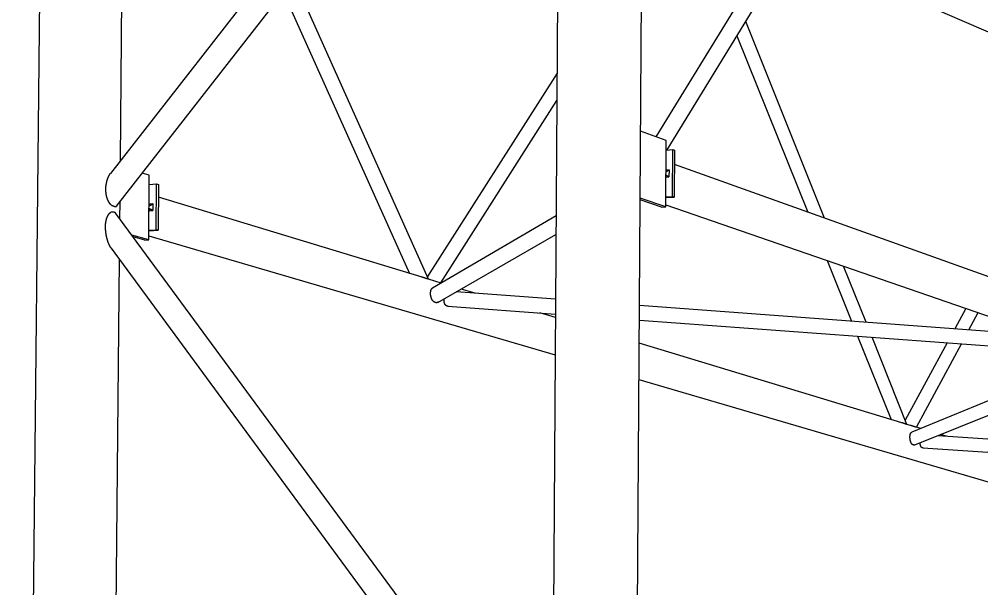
# Model space of a CAD drawing. Extents: x 99862 to 104211, y 98939 to 111076.
# Drawn here: x 102652.5 to 102827.5, y 100636.3 to 100739.7 of the extents above; entities that cross this region are included whole.
import ezdxf

# ---------------------------------------------------------------- set-up
doc = ezdxf.new("R2010")
doc.units = 0
for name, color, linetype in [('Level 11', 7, 'Continuous'), ('Level 14', 7, 'Continuous'), ('Level 3', 7, 'Continuous'), ('Level 4', 7, 'Continuous'), ('Level 5', 7, 'Continuous')]:
    doc.layers.add(name, color=color, linetype=linetype)

msp = doc.modelspace()

# ---------------------------------------------------------------- linework, layer by layer
at = {"layer": 'Level 11'}
for p, q in [((102751.01, 100816.6), (102669.14, 100711.66)), ((102670.24, 100705.69), (102750.96, 100809)), ((102749.51, 100596.63), (102670.14, 100704.38)), ((102669.29, 100698.04), (102749.46, 100589.01))]:
    msp.add_line(p, q, dxfattribs=at)
for points, degree in [([(102669.2, 100705.96), (102669.06, 100706.12), (102668.93, 100706.31), (102668.81, 100706.52), (102668.7, 100706.73), (102668.6, 100706.97), (102668.53, 100707.21), (102668.41, 100707.57), (102668.35, 100707.95), (102668.32, 100708.32), (102668.28, 100708.84), (102668.32, 100709.36), (102668.42, 100709.85), (102668.51, 100710.35), (102668.67, 100710.83), (102668.87, 100711.23), (102668.95, 100711.39), (102669.04, 100711.54), (102669.14, 100711.67)], 4), ([(102669.2, 100705.96), (102669.99, 100705.53), (102670.21, 100705.66)], 2), ([(102670.27, 100705.73), (102670.25, 100705.7), (102670.23, 100705.68), (102670.21, 100705.66)], 3), ([(102669.27, 100698.07), (102669.19, 100698.17), (102669.12, 100698.29), (102669.05, 100698.42), (102668.89, 100698.7), (102668.76, 100699.02), (102668.65, 100699.36), (102668.46, 100699.93), (102668.34, 100700.55), (102668.28, 100701.15), (102668.22, 100701.79), (102668.23, 100702.43), (102668.35, 100703.02), (102668.41, 100703.32), (102668.5, 100703.61), (102668.62, 100703.86), (102668.72, 100704.07), (102668.85, 100704.26), (102668.98, 100704.4), (102669.06, 100704.48), (102669.13, 100704.54), (102669.21, 100704.59)], 4), ([(102670.14, 100704.38), (102670.03, 100704.52), (102669.83, 100704.58), (102669.83, 100704.58), (102669.58, 100704.65), (102669.21, 100704.59)], 4)]:
    msp.add_open_spline(points, degree=degree, dxfattribs=at)
at = {"layer": 'Level 14'}
for p, q in [((102770.28, 100717.64), (102765.6, 100719.33)), ((102770.21, 100705.55), (102770.28, 100717.64)), ((102676.21, 100711.32), (102674.94, 100711.71)), ((102676.1, 100699.55), (102676.21, 100711.32)), ((102770.21, 100705.55), (102765.53, 100707.16)), ((102769.45, 100705.5), (102765.53, 100706.85)), ((102769.45, 100705.5), (102770.21, 100705.55)), ((102676.1, 100699.55), (102673.03, 100700.45)), ((102675.38, 100699.51), (102673.27, 100700.12)), ((102675.38, 100699.51), (102676.1, 100699.55))]:
    msp.add_line(p, q, dxfattribs=at)
at = {"layer": 'Level 3'}
for p, q in [((102751.09, 100829.05), (102748.02, 100378.81)), ((102763.47, 100378.98), (102766.29, 100828.5)), ((102657, 100819.8), (102652.54, 100381.67)), ((102670.95, 100713.98), (102671.88, 100810.52)), ((102793.06, 100752.91), (102834.64, 100734.91)), ((102727.04, 100692.42), (102702.54, 100747.02)), ((102700.59, 100744.53), (102723.59, 100693.46)), ((102799.08, 100703.51), (102784.75, 100739.3)), ((102783.14, 100736.67), (102796.04, 100704.59)), ((102750.42, 100729.9), (102726.81, 100692.93)), ((102729.29, 100691.73), (102750.38, 100724.92)), ((102676.19, 100709.64), (102677.54, 100709.73)), ((102676.19, 100709.64), (102677.54, 100709.73)), ((102677.47, 100701.42), (102677.54, 100709.73)), ((102677.47, 100701.42), (102677.54, 100709.73)), ((102677.54, 100709.73), (102677.88, 100709.62)), ((102677.54, 100709.73), (102677.88, 100709.62)), ((102677.88, 100709.62), (102677.8, 100701.32)), ((102677.88, 100709.62), (102677.8, 100701.32)), ((102725.85, 100692.78), (102677.86, 100707.34)), ((102670.85, 100703.41), (102670.88, 100706.5)), ((102676.16, 100706.12), (102676.88, 100706.16)), ((102676.16, 100706.12), (102676.24, 100706.12)), ((102676.16, 100705.82), (102676.21, 100705.82)), ((102676.24, 100706.12), (102676.24, 100705.83)), ((102676.88, 100706.16), (102676.86, 100704.9)), ((102676.15, 100704.85), (102676.86, 100704.9)), ((102676.15, 100704.85), (102676.23, 100704.86)), ((102676.11, 100701.33), (102677.47, 100701.42)), ((102676.11, 100701.33), (102677.47, 100701.42)), ((102677.8, 100701.32), (102677.47, 100701.42)), ((102677.8, 100701.32), (102677.47, 100701.42)), ((102676.1, 100700.32), (102750.07, 100678.64)), ((102676.11, 100701.21), (102677.8, 100701.32)), ((102676.11, 100701.21), (102677.8, 100701.32)), ((102668.76, 100486.96), (102670.78, 100696.02)), ((102799.57, 100695.81), (102804.01, 100684.77)), ((102806.66, 100684.58), (102802.57, 100694.78)), ((102729.33, 100691.72), (102727.04, 100692.42)), ((102735.51, 100689.85), (102732.95, 100690.63)), ((102750.11, 100685.42), (102747.26, 100686.28)), ((102824.82, 100687.11), (102822.8, 100683.38)), ((102825.34, 100683.19), (102827.04, 100686.34)), ((102813.18, 100666.28), (102765.36, 100680.79)), ((102805.1, 100682.05), (102811.2, 100666.89)), ((102814.09, 100666.01), (102807.74, 100681.86)), ((102821.43, 100680.86), (102813.79, 100666.76)), ((102815.8, 100665.49), (102823.99, 100680.67)), ((102765.32, 100674.16), (103031.24, 100596.21)), ((102814.75, 100665.81), (102814.09, 100666.01)), ((102816.57, 100665.26), (102815.8, 100665.49)), ((102821.23, 100663.84), (102820.2, 100664.15))]:
    msp.add_line(p, q, dxfattribs=at)
for points, degree in [([(102676.15, 100705.28), (102676.2, 100705.27), (102676.25, 100705.26), (102676.3, 100705.24), (102676.37, 100705.21), (102676.44, 100705.17), (102676.5, 100705.14), (102676.6, 100705.09), (102676.68, 100705.03), (102676.76, 100704.97), (102676.8, 100704.95), (102676.83, 100704.93), (102676.85, 100704.91), (102676.86, 100704.91), (102676.86, 100704.9), (102676.86, 100704.9)], 4), ([(102676.15, 100705.18), (102676.23, 100705.05), (102676.23, 100704.86)], 2), ([(102676.16, 100705.82), (102676.2, 100705.82), (102676.26, 100705.83), (102676.3, 100705.84), (102676.37, 100705.86), (102676.44, 100705.88), (102676.51, 100705.92), (102676.6, 100705.96), (102676.69, 100706.02), (102676.77, 100706.08), (102676.81, 100706.11), (102676.84, 100706.13), (102676.87, 100706.16), (102676.87, 100706.16), (102676.87, 100706.16), (102676.88, 100706.16)], 4), ([(102676.24, 100706.12), (102676.24, 100705.93), (102676.16, 100705.85)], 2), ([(102727.04, 100692.42), (102727.04, 100692.42), (102727.02, 100692.42), (102727, 100692.42), (102726.95, 100692.43), (102726.86, 100692.46), (102726.75, 100692.49), (102726.58, 100692.54), (102726.36, 100692.61), (102726.12, 100692.69), (102726, 100692.73), (102725.87, 100692.78), (102725.73, 100692.82)], 4), ([(102814.09, 100666.01), (102814.09, 100666), (102814.09, 100666), (102814.08, 100666.01), (102814.05, 100666.01), (102813.98, 100666.03), (102813.9, 100666.05), (102813.77, 100666.09), (102813.6, 100666.15), (102813.4, 100666.22), (102813.3, 100666.25), (102813.19, 100666.28), (102813.08, 100666.32)], 4), ([(102815.8, 100665.49), (102815.8, 100665.49), (102815.8, 100665.49), (102815.8, 100665.49), (102815.78, 100665.49), (102815.72, 100665.5), (102815.6, 100665.54), (102815.53, 100665.56), (102815.42, 100665.59), (102815.3, 100665.63), (102815.2, 100665.66), (102815.09, 100665.7), (102814.96, 100665.74), (102814.89, 100665.77), (102814.82, 100665.79), (102814.75, 100665.81)], 4)]:
    msp.add_open_spline(points, degree=degree, dxfattribs=at)
at = {"layer": 'Level 4'}
for p, q in [((102812.53, 100790.21), (102768.41, 100718.32)), ((102770.48, 100715.93), (102815.54, 100789.76)), ((102770.27, 100715.91), (102771.48, 100715.99)), ((102771.43, 100707.46), (102771.48, 100715.99)), ((102771.48, 100715.99), (102771.79, 100715.88)), ((102771.79, 100715.88), (102771.73, 100707.35)), ((102770.25, 100712.29), (102770.79, 100712.33)), ((102770.79, 100712.33), (102770.78, 100711.03)), ((102977.44, 100639.86), (102771.77, 100713.25)), ((102770.24, 100711), (102770.78, 100711.03)), ((102770.22, 100707.38), (102771.43, 100707.46)), ((102770.22, 100707.25), (102771.73, 100707.35)), ((102771.73, 100707.35), (102771.43, 100707.46)), ((102770.21, 100705.93), (103083.89, 100597.82))]:
    msp.add_line(p, q, dxfattribs=at)
for points in [[(102770.25, 100712.01), (102770.31, 100712.02), (102770.36, 100712.05), (102770.42, 100712.07), (102770.51, 100712.12), (102770.6, 100712.18), (102770.69, 100712.24), (102770.72, 100712.27), (102770.75, 100712.3), (102770.78, 100712.32), (102770.79, 100712.32), (102770.79, 100712.33), (102770.79, 100712.33)], [(102770.25, 100711.36), (102770.3, 100711.33), (102770.36, 100711.31), (102770.41, 100711.27), (102770.5, 100711.22), (102770.6, 100711.16), (102770.68, 100711.11), (102770.71, 100711.08), (102770.74, 100711.06), (102770.77, 100711.04), (102770.78, 100711.04), (102770.78, 100711.03), (102770.78, 100711.03)]]:
    msp.add_open_spline(points, degree=4, dxfattribs=at)
at = {"layer": 'Level 5'}
for p, q in [((102750.24, 100703.95), (102727.77, 100690.81)), ((102728.71, 100688.19), (102750.22, 100700.57)), ((102750.14, 100688.76), (102732.04, 100690.11)), ((102730.55, 100687.51), (102750.12, 100686.07)), ((102839.16, 100682.17), (102765.4, 100687.63)), ((102765.39, 100684.96), (102848.75, 100678.86)), ((102849.3, 100678.67), (102814.97, 100664.6)), ((102815.55, 100662.27), (102852.99, 100677.4)), ((102909.42, 100657.95), (102819.69, 100663.95)), ((102817, 100661.76), (102917.62, 100655.13))]:
    msp.add_line(p, q, dxfattribs=at)
for points in [[(102728.8, 100688.24), (102728.74, 100688.21), (102728.69, 100688.18), (102728.63, 100688.17), (102728.5, 100688.13), (102728.37, 100688.14), (102728.26, 100688.17), (102728.09, 100688.22), (102727.95, 100688.33), (102727.82, 100688.48), (102727.72, 100688.6), (102727.63, 100688.76), (102727.56, 100688.95), (102727.52, 100689.04), (102727.49, 100689.15), (102727.47, 100689.26), (102727.44, 100689.35), (102727.42, 100689.46), (102727.41, 100689.56), (102727.4, 100689.65), (102727.4, 100689.73), (102727.4, 100689.81), (102727.39, 100689.9), (102727.4, 100689.98), (102727.41, 100690.06), (102727.41, 100690.13), (102727.42, 100690.2), (102727.44, 100690.26), (102727.46, 100690.36), (102727.49, 100690.45), (102727.52, 100690.52), (102727.58, 100690.65), (102727.66, 100690.73), (102727.74, 100690.79), (102727.75, 100690.8), (102727.77, 100690.81), (102727.79, 100690.82)], [(102730.57, 100687.5), (102730.54, 100687.51), (102730.52, 100687.51), (102730.5, 100687.51), (102730.38, 100687.53), (102730.26, 100687.57), (102730.16, 100687.66), (102730.09, 100687.72), (102730.02, 100687.81), (102729.98, 100687.92), (102729.94, 100688.02), (102729.91, 100688.13), (102729.88, 100688.26), (102729.86, 100688.39), (102729.85, 100688.53), (102729.84, 100688.68), (102729.84, 100688.73), (102729.84, 100688.78), (102729.83, 100688.83)], [(102815.57, 100662.28), (102815.57, 100662.28), (102815.56, 100662.28), (102815.55, 100662.28), (102815.45, 100662.24), (102815.35, 100662.24), (102815.26, 100662.27), (102815.13, 100662.3), (102815.03, 100662.39), (102814.94, 100662.52), (102814.86, 100662.62), (102814.8, 100662.75), (102814.75, 100662.92), (102814.72, 100663), (102814.7, 100663.09), (102814.68, 100663.18), (102814.67, 100663.26), (102814.65, 100663.35), (102814.65, 100663.45), (102814.64, 100663.52), (102814.63, 100663.59), (102814.63, 100663.66), (102814.63, 100663.74), (102814.64, 100663.81), (102814.64, 100663.88), (102814.65, 100663.94), (102814.65, 100664), (102814.66, 100664.05), (102814.68, 100664.15), (102814.7, 100664.22), (102814.72, 100664.29), (102814.76, 100664.4), (102814.81, 100664.48), (102814.87, 100664.53), (102814.91, 100664.57), (102814.95, 100664.6), (102815, 100664.61)], [(102817.01, 100661.76), (102817, 100661.76), (102816.98, 100661.76), (102816.97, 100661.76), (102816.88, 100661.77), (102816.79, 100661.81), (102816.71, 100661.88), (102816.66, 100661.93), (102816.62, 100662.01), (102816.58, 100662.1), (102816.55, 100662.18), (102816.53, 100662.28), (102816.52, 100662.39), (102816.51, 100662.47), (102816.5, 100662.56), (102816.5, 100662.66)]]:
    msp.add_open_spline(points, degree=4, dxfattribs=at)

doc.saveas('drawing.dxf')
